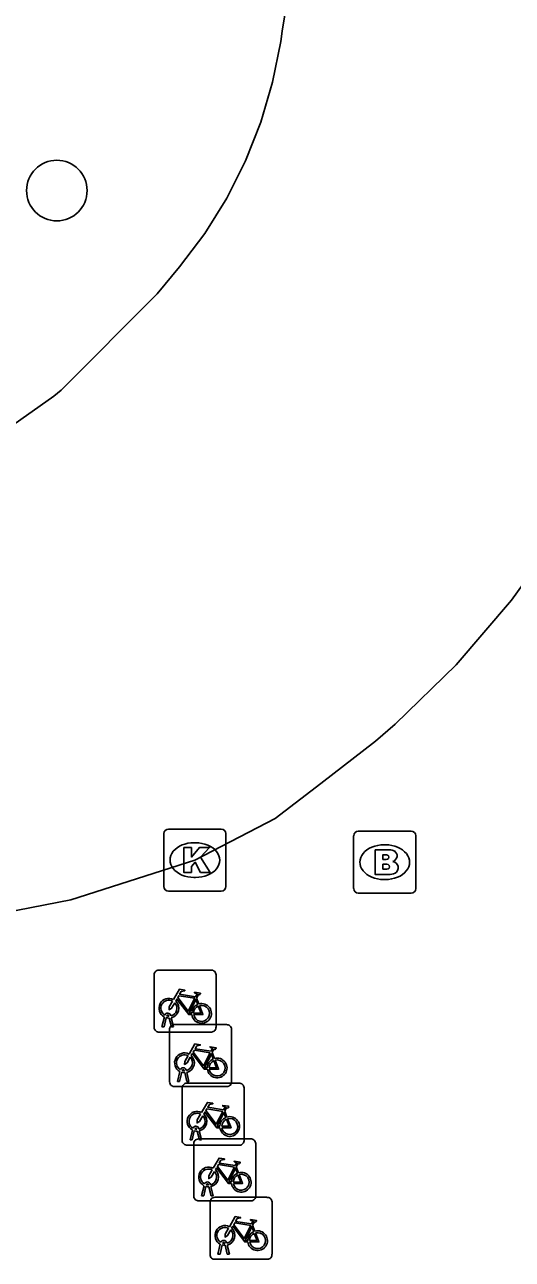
# Model space of a CAD drawing. Extents: x 158038 to 159242, y 380133 to 381214.
# Drawn here: x 158599.35 to 158607.22, y 381072.25 to 381092.16 of the extents above; entities that cross this region are included whole.
import ezdxf

# ---------------------------------------------------------------- set-up
doc = ezdxf.new("R2010")
doc.units = 0
for name, color, linetype in [('IMGEO_Boom', 7, 'Continuous'), ('IMGEO_Brandkraan', 7, 'Continuous'), ('IMGEO_Fietsenrek', 7, 'Continuous'), ('IMGEO_Kolk', 7, 'Continuous'), ('IMGEO_Rijbaan_lokaal_open', 7, 'Continuous')]:
    doc.layers.add(name, color=color, linetype=linetype)

msp = doc.modelspace()

# ---------------------------------------------------------------- linework, layer by layer
at = {"layer": 'IMGEO_Boom'}
msp.add_circle((158599.871, 381089.486), 0.489, dxfattribs=at)
at = {"layer": 'IMGEO_Brandkraan'}
for p, q in [((158604.659, 381078.229), (158604.659, 381079.081)), ((158604.734, 381079.155), (158605.586, 381079.155)), ((158605.66, 381079.081), (158605.66, 381078.229)), ((158605.147, 381078.935), (158605.172, 381078.935)), ((158605.17, 381078.375), (158605.145, 381078.375)), ((158605.586, 381078.155), (158604.734, 381078.155))]:
    msp.add_line(p, q, dxfattribs=at)
for points in [[(158604.659, 381078.229), (158604.659, 381079.081)], [(158604.734, 381079.155), (158605.586, 381079.155)], [(158605.66, 381079.081), (158605.66, 381078.229)], [(158605.007, 381078.855), (158605.007, 381078.455), (158605.22, 381078.455)], [(158605.238, 381078.855), (158605.007, 381078.855)], [(158605.186, 381078.774), (158605.132, 381078.774), (158605.132, 381078.698)], [(158605.132, 381078.698), (158605.185, 381078.698)], [(158605.194, 381078.622), (158605.132, 381078.622), (158605.132, 381078.541)], [(158605.132, 381078.541), (158605.194, 381078.541)], [(158605.586, 381078.155), (158604.734, 381078.155)]]:
    msp.add_lwpolyline(points, dxfattribs=at)
for centre, radius, start, end in [((158604.736, 381079.079), 0.0765, 91.552, 178.448), ((158604.736, 381079.079), 0.0765, 91.552, 178.448), ((158605.584, 381079.079), 0.0765, 1.552, 88.448), ((158605.584, 381079.079), 0.0765, 1.552, 88.448), ((158605.187, 381078.736), 0.0379, 267.8285, 90.9355), ((158605.242, 381078.71), 0.145, 59.4692, 91.5367), ((158605.267, 381078.757), 0.0922, 285.5137, 58.1501), ((158605.195, 381078.581), 0.0404, 269.8759, 90.5077), ((158605.272, 381078.565), 0.105, 301.3115, 78.989), ((158605.226, 381078.706), 0.251, 268.6676, 293.5347), ((158604.736, 381078.231), 0.0765, 181.552, 268.448), ((158604.736, 381078.231), 0.0765, 181.552, 268.448), ((158605.584, 381078.231), 0.0765, 271.552, 358.448), ((158605.584, 381078.231), 0.0765, 271.552, 358.448)]:
    msp.add_arc(centre, radius, start, end, dxfattribs=at)
for centre, major_axis, ratio, start_param, end_param in [((158605.146, 381078.655), (-0.387, 0.002), 0.722429, 4.712389, 7.853982), ((158605.171, 381078.655), (-0.39, 0.002), 0.717154, 1.570796, 4.712389)]:
    msp.add_ellipse(centre, major_axis=major_axis, ratio=ratio, start_param=start_param, end_param=end_param, dxfattribs=at)
at = {"layer": 'IMGEO_Fietsenrek'}
for p, q in [((158601.439, 381075.99), (158601.439, 381076.831)), ((158601.439, 381076.831), (158601.439, 381075.99)), ((158601.514, 381076.915), (158602.355, 381076.915)), ((158602.355, 381076.915), (158601.514, 381076.915)), ((158602.439, 381076.84), (158602.439, 381075.999)), ((158602.439, 381075.999), (158602.439, 381076.84)), ((158602.126, 381076.464), (158602.162, 381076.369)), ((158601.708, 381076.182), (158601.709, 381076.175)), ((158601.566, 381075.999), (158601.605, 381076.159)), ((158601.6, 381075.999), (158601.566, 381075.999)), ((158601.635, 381076.147), (158601.6, 381075.999)), ((158601.677, 381076.171), (158601.676, 381076.175)), ((158601.718, 381075.999), (158601.684, 381076.141)), ((158601.716, 381076.145), (158601.751, 381075.999)), ((158601.751, 381075.999), (158601.718, 381075.999)), ((158601.765, 381076.035), (158602.606, 381076.035)), ((158602.606, 381076.035), (158601.765, 381076.035)), ((158602.364, 381075.915), (158601.523, 381075.915)), ((158601.523, 381075.915), (158602.364, 381075.915)), ((158601.69, 381075.11), (158601.69, 381075.951)), ((158601.69, 381075.951), (158601.69, 381075.11)), ((158602.69, 381075.96), (158602.69, 381075.119)), ((158602.69, 381075.119), (158602.69, 381075.96)), ((158602.377, 381075.584), (158602.413, 381075.489)), ((158601.817, 381075.119), (158601.856, 381075.279)), ((158601.886, 381075.267), (158601.851, 381075.119)), ((158601.928, 381075.291), (158601.927, 381075.295)), ((158601.969, 381075.119), (158601.935, 381075.261)), ((158601.959, 381075.302), (158601.96, 381075.295)), ((158601.967, 381075.265), (158602.002, 381075.119)), ((158602.615, 381075.035), (158601.774, 381075.035)), ((158601.774, 381075.035), (158602.615, 381075.035)), ((158601.851, 381075.119), (158601.817, 381075.119)), ((158601.892, 381074.166), (158601.892, 381075.007)), ((158601.892, 381075.007), (158601.892, 381074.166)), ((158601.967, 381075.091), (158602.808, 381075.091)), ((158602.808, 381075.091), (158601.967, 381075.091)), ((158602.002, 381075.119), (158601.969, 381075.119)), ((158602.892, 381075.016), (158602.892, 381074.175)), ((158602.892, 381074.175), (158602.892, 381075.016)), ((158602.579, 381074.64), (158602.615, 381074.545)), ((158602.019, 381074.175), (158602.058, 381074.335)), ((158602.088, 381074.323), (158602.053, 381074.175)), ((158602.13, 381074.347), (158602.129, 381074.351)), ((158602.171, 381074.175), (158602.137, 381074.317)), ((158602.154, 381074.192), (158602.995, 381074.192)), ((158602.995, 381074.192), (158602.154, 381074.192)), ((158602.161, 381074.358), (158602.162, 381074.351)), ((158602.169, 381074.321), (158602.204, 381074.175)), ((158602.817, 381074.091), (158601.976, 381074.091)), ((158601.976, 381074.091), (158602.817, 381074.091)), ((158602.053, 381074.175), (158602.019, 381074.175)), ((158602.079, 381073.267), (158602.079, 381074.108)), ((158602.079, 381074.108), (158602.079, 381073.267)), ((158602.204, 381074.175), (158602.171, 381074.175)), ((158603.079, 381074.117), (158603.079, 381073.276)), ((158603.079, 381073.276), (158603.079, 381074.117)), ((158602.766, 381073.741), (158602.802, 381073.646)), ((158602.206, 381073.276), (158602.245, 381073.436)), ((158602.275, 381073.424), (158602.24, 381073.276)), ((158602.317, 381073.448), (158602.316, 381073.452)), ((158602.358, 381073.276), (158602.324, 381073.418)), ((158602.348, 381073.459), (158602.349, 381073.452)), ((158602.356, 381073.422), (158602.391, 381073.276)), ((158602.24, 381073.276), (158602.206, 381073.276)), ((158602.391, 381073.276), (158602.358, 381073.276)), ((158602.417, 381073.25), (158603.258, 381073.25)), ((158603.258, 381073.25), (158602.417, 381073.25)), ((158603.004, 381073.192), (158602.163, 381073.192)), ((158602.163, 381073.192), (158603.004, 381073.192)), ((158602.342, 381072.325), (158602.342, 381073.166)), ((158602.342, 381073.166), (158602.342, 381072.325)), ((158603.342, 381073.175), (158603.342, 381072.334)), ((158603.342, 381072.334), (158603.342, 381073.175)), ((158603.029, 381072.799), (158603.065, 381072.704)), ((158602.469, 381072.334), (158602.508, 381072.494)), ((158602.538, 381072.482), (158602.503, 381072.334)), ((158602.58, 381072.506), (158602.579, 381072.51)), ((158602.621, 381072.334), (158602.587, 381072.476)), ((158602.611, 381072.517), (158602.612, 381072.51)), ((158602.619, 381072.48), (158602.654, 381072.334)), ((158603.267, 381072.25), (158602.426, 381072.25)), ((158602.426, 381072.25), (158603.267, 381072.25)), ((158602.503, 381072.334), (158602.469, 381072.334)), ((158602.654, 381072.334), (158602.621, 381072.334))]:
    msp.add_line(p, q, dxfattribs=at)
for points in [[(158601.752, 381076.441), (158601.847, 381076.605), (158601.933, 381076.591), (158601.935, 381076.582), (158601.879, 381076.571), (158601.852, 381076.526), (158602.108, 381076.485)], [(158601.773, 381076.389), (158601.721, 381076.299), (158601.681, 381076.274), (158601.682, 381076.321), (158601.737, 381076.415)], [(158602.048, 381076.197), (158601.998, 381076.197), (158601.807, 381076.448), (158601.788, 381076.416)], [(158602.095, 381076.46), (158601.838, 381076.501), (158601.821, 381076.472), (158601.988, 381076.252), (158602.095, 381076.46)], [(158602.143, 381076.362), (158602.113, 381076.439), (158602.004, 381076.221), (158602.047, 381076.221)], [(158602.108, 381076.485), (158602.133, 381076.534), (158602.127, 381076.538), (158602.104, 381076.542), (158602.092, 381076.549), (158602.091, 381076.552), (158602.093, 381076.557), (158602.188, 381076.542), (158602.19, 381076.532), (158602.18, 381076.519), (158602.168, 381076.513), (158602.154, 381076.519), (158602.126, 381076.464)], [(158602.077, 381076.221), (158602.197, 381076.22), (158602.153, 381076.334)], [(158602.173, 381076.341), (158602.228, 381076.196), (158602.078, 381076.196)], [(158602.003, 381075.561), (158602.098, 381075.725), (158602.184, 381075.711), (158602.186, 381075.702), (158602.13, 381075.691), (158602.103, 381075.646), (158602.359, 381075.605)], [(158602.346, 381075.58), (158602.089, 381075.621), (158602.072, 381075.592), (158602.239, 381075.372), (158602.346, 381075.58)], [(158602.359, 381075.605), (158602.384, 381075.654), (158602.378, 381075.658), (158602.355, 381075.662), (158602.343, 381075.669), (158602.342, 381075.672), (158602.344, 381075.677), (158602.439, 381075.662), (158602.441, 381075.652), (158602.431, 381075.639), (158602.419, 381075.633), (158602.405, 381075.639), (158602.377, 381075.584)], [(158602.024, 381075.509), (158601.972, 381075.419), (158601.932, 381075.394), (158601.933, 381075.441), (158601.988, 381075.535)], [(158602.299, 381075.317), (158602.249, 381075.317), (158602.058, 381075.568), (158602.039, 381075.536)], [(158602.394, 381075.482), (158602.364, 381075.559), (158602.255, 381075.341), (158602.298, 381075.341)], [(158602.328, 381075.341), (158602.448, 381075.34), (158602.404, 381075.454)], [(158602.424, 381075.461), (158602.479, 381075.316), (158602.329, 381075.316)], [(158602.226, 381074.565), (158602.174, 381074.475), (158602.134, 381074.45), (158602.135, 381074.497), (158602.19, 381074.591)], [(158602.205, 381074.617), (158602.3, 381074.781), (158602.386, 381074.767), (158602.388, 381074.758), (158602.332, 381074.747), (158602.305, 381074.702), (158602.561, 381074.661)], [(158602.501, 381074.373), (158602.451, 381074.373), (158602.26, 381074.624), (158602.241, 381074.592)], [(158602.548, 381074.636), (158602.291, 381074.677), (158602.274, 381074.648), (158602.441, 381074.428), (158602.548, 381074.636)], [(158602.596, 381074.538), (158602.566, 381074.615), (158602.457, 381074.397), (158602.5, 381074.397)], [(158602.561, 381074.661), (158602.586, 381074.71), (158602.58, 381074.714), (158602.557, 381074.718), (158602.545, 381074.725), (158602.544, 381074.728), (158602.546, 381074.733), (158602.641, 381074.718), (158602.643, 381074.708), (158602.633, 381074.695), (158602.621, 381074.689), (158602.607, 381074.695), (158602.579, 381074.64)], [(158602.53, 381074.397), (158602.65, 381074.396), (158602.606, 381074.51)], [(158602.626, 381074.517), (158602.681, 381074.372), (158602.531, 381074.372)], [(158602.392, 381073.718), (158602.487, 381073.882), (158602.573, 381073.868), (158602.575, 381073.859), (158602.519, 381073.848), (158602.492, 381073.803), (158602.748, 381073.762)], [(158602.748, 381073.762), (158602.773, 381073.811), (158602.767, 381073.815), (158602.744, 381073.819), (158602.732, 381073.826), (158602.731, 381073.829), (158602.733, 381073.834), (158602.828, 381073.819), (158602.83, 381073.809), (158602.82, 381073.796), (158602.808, 381073.79), (158602.794, 381073.796), (158602.766, 381073.741)], [(158602.413, 381073.666), (158602.361, 381073.576), (158602.321, 381073.551), (158602.322, 381073.598), (158602.377, 381073.692)], [(158602.688, 381073.474), (158602.638, 381073.474), (158602.447, 381073.725), (158602.428, 381073.693)], [(158602.735, 381073.737), (158602.478, 381073.778), (158602.461, 381073.749), (158602.628, 381073.529), (158602.735, 381073.737)], [(158602.783, 381073.639), (158602.753, 381073.716), (158602.644, 381073.498), (158602.687, 381073.498)], [(158602.717, 381073.498), (158602.837, 381073.497), (158602.793, 381073.611)], [(158602.813, 381073.618), (158602.868, 381073.473), (158602.718, 381073.473)], [(158602.655, 381072.776), (158602.75, 381072.94), (158602.836, 381072.926), (158602.838, 381072.917), (158602.782, 381072.906), (158602.755, 381072.861), (158603.011, 381072.82)], [(158602.998, 381072.795), (158602.741, 381072.836), (158602.724, 381072.807), (158602.891, 381072.587), (158602.998, 381072.795)], [(158603.011, 381072.82), (158603.036, 381072.869), (158603.03, 381072.873), (158603.007, 381072.877), (158602.995, 381072.884), (158602.994, 381072.887), (158602.996, 381072.892), (158603.091, 381072.877), (158603.093, 381072.867), (158603.083, 381072.854), (158603.071, 381072.848), (158603.057, 381072.854), (158603.029, 381072.799)], [(158602.676, 381072.724), (158602.624, 381072.634), (158602.584, 381072.609), (158602.585, 381072.656), (158602.64, 381072.75)], [(158602.951, 381072.532), (158602.901, 381072.532), (158602.71, 381072.783), (158602.691, 381072.751)], [(158603.046, 381072.697), (158603.016, 381072.774), (158602.907, 381072.556), (158602.95, 381072.556)], [(158602.98, 381072.556), (158603.1, 381072.555), (158603.056, 381072.669)], [(158603.076, 381072.676), (158603.131, 381072.531), (158602.981, 381072.531)]]:
    msp.add_lwpolyline(points, dxfattribs=at)
for centre, radius, start, end in [((158601.517, 381076.837), 0.0779, 92.4484, 184.2845), ((158601.517, 381076.837), 0.0779, 92.4484, 184.2845), ((158602.361, 381076.837), 0.0779, 2.4484, 94.2845), ((158602.361, 381076.837), 0.0779, 2.4484, 94.2845), ((158601.679, 381076.3), 0.159, 62.6766, 242.1369), ((158601.679, 381076.3), 0.129, 63.3192, 238.903), ((158601.679, 381076.3), 0.129, 283.6043, 43.4302), ((158601.679, 381076.3), 0.159, 283.5766, 46.6042), ((158601.659, 381076.171), 0.0499, 12.8025, 158.6934), ((158601.659, 381076.171), 0.0174, 12.8025, 163.4502), ((158602.206, 381076.216), 0.159, 113.3408, 178.3217), ((158602.206, 381076.216), 0.159, 187.0065, 105.7708), ((158602.206, 381076.216), 0.129, 113.923, 177.9556), ((158602.206, 381076.216), 0.129, 188.6715, 104.5883), ((158601.517, 381075.993), 0.0779, 182.4484, 274.2845), ((158601.517, 381075.993), 0.0779, 182.4484, 274.2845), ((158601.679, 381076.3), 0.159, 253.9967, 271.7867), ((158601.679, 381076.3), 0.129, 253.415, 269.0204), ((158601.768, 381075.957), 0.0779, 92.4484, 184.2845), ((158601.768, 381075.957), 0.0779, 92.4484, 184.2845), ((158602.361, 381075.993), 0.0779, 272.4484, 4.2845), ((158602.361, 381075.993), 0.0779, 272.4484, 4.2845), ((158602.612, 381075.957), 0.0779, 2.4484, 94.2845), ((158602.612, 381075.957), 0.0779, 2.4484, 94.2845), ((158601.93, 381075.42), 0.159, 62.6766, 242.1369), ((158601.93, 381075.42), 0.129, 63.3192, 238.903), ((158601.93, 381075.42), 0.129, 283.6043, 43.4302), ((158601.93, 381075.42), 0.159, 283.5766, 46.6042), ((158602.457, 381075.336), 0.159, 113.3408, 178.3217), ((158602.457, 381075.336), 0.159, 187.0065, 105.7708), ((158602.457, 381075.336), 0.129, 113.923, 177.9556), ((158602.457, 381075.336), 0.129, 188.6715, 104.5883), ((158601.91, 381075.291), 0.0499, 12.8025, 158.6934), ((158601.93, 381075.42), 0.159, 253.9967, 271.7867), ((158601.91, 381075.291), 0.0174, 12.8025, 163.4502), ((158601.93, 381075.42), 0.129, 253.415, 269.0204), ((158601.768, 381075.113), 0.0779, 182.4484, 274.2845), ((158601.768, 381075.113), 0.0779, 182.4484, 274.2845), ((158601.97, 381075.013), 0.0779, 92.4484, 184.2845), ((158601.97, 381075.013), 0.0779, 92.4484, 184.2845), ((158602.612, 381075.113), 0.0779, 272.4484, 4.2845), ((158602.612, 381075.113), 0.0779, 272.4484, 4.2845), ((158602.814, 381075.013), 0.0779, 2.4484, 94.2845), ((158602.814, 381075.013), 0.0779, 2.4484, 94.2845), ((158602.132, 381074.476), 0.159, 62.6766, 242.1369), ((158602.132, 381074.476), 0.129, 63.3192, 238.903), ((158602.132, 381074.476), 0.159, 283.5766, 46.6042), ((158602.112, 381074.347), 0.0499, 12.8025, 158.6934), ((158602.132, 381074.476), 0.129, 283.6043, 43.4302), ((158602.659, 381074.392), 0.159, 113.3408, 178.3217), ((158602.659, 381074.392), 0.159, 187.0065, 105.7708), ((158602.659, 381074.392), 0.129, 113.923, 177.9556), ((158602.659, 381074.392), 0.129, 188.6715, 104.5883), ((158602.157, 381074.114), 0.0779, 92.4484, 184.2845), ((158602.157, 381074.114), 0.0779, 92.4484, 184.2845), ((158602.132, 381074.476), 0.159, 253.9967, 271.7867), ((158602.112, 381074.347), 0.0174, 12.8025, 163.4502), ((158602.132, 381074.476), 0.129, 253.415, 269.0204), ((158603.001, 381074.114), 0.0779, 2.4484, 94.2845), ((158603.001, 381074.114), 0.0779, 2.4484, 94.2845), ((158601.97, 381074.169), 0.0779, 182.4484, 274.2845), ((158601.97, 381074.169), 0.0779, 182.4484, 274.2845), ((158602.814, 381074.169), 0.0779, 272.4484, 4.2845), ((158602.814, 381074.169), 0.0779, 272.4484, 4.2845), ((158602.319, 381073.577), 0.159, 62.6766, 242.1369), ((158602.319, 381073.577), 0.129, 63.3192, 238.903), ((158602.319, 381073.577), 0.129, 283.6043, 43.4302), ((158602.319, 381073.577), 0.159, 283.5766, 46.6042), ((158602.846, 381073.493), 0.159, 113.3408, 178.3217), ((158602.846, 381073.493), 0.159, 187.0065, 105.7708), ((158602.846, 381073.493), 0.129, 113.923, 177.9556), ((158602.846, 381073.493), 0.129, 188.6715, 104.5883), ((158602.299, 381073.448), 0.0499, 12.8025, 158.6934), ((158602.319, 381073.577), 0.159, 253.9967, 271.7867), ((158602.299, 381073.448), 0.0174, 12.8025, 163.4502), ((158602.319, 381073.577), 0.129, 253.415, 269.0204), ((158602.157, 381073.27), 0.0779, 182.4484, 274.2845), ((158602.157, 381073.27), 0.0779, 182.4484, 274.2845), ((158602.42, 381073.172), 0.0779, 92.4484, 184.2845), ((158602.42, 381073.172), 0.0779, 92.4484, 184.2845), ((158603.001, 381073.27), 0.0779, 272.4484, 4.2845), ((158603.001, 381073.27), 0.0779, 272.4484, 4.2845), ((158603.264, 381073.172), 0.0779, 2.4484, 94.2845), ((158603.264, 381073.172), 0.0779, 2.4484, 94.2845), ((158602.582, 381072.635), 0.159, 62.6766, 242.1369), ((158602.582, 381072.635), 0.129, 63.3192, 238.903), ((158602.582, 381072.635), 0.129, 283.6043, 43.4302), ((158602.582, 381072.635), 0.159, 283.5766, 46.6042), ((158603.109, 381072.551), 0.159, 113.3408, 178.3217), ((158603.109, 381072.551), 0.159, 187.0065, 105.7708), ((158603.109, 381072.551), 0.129, 113.923, 177.9556), ((158603.109, 381072.551), 0.129, 188.6715, 104.5883), ((158602.562, 381072.506), 0.0499, 12.8025, 158.6934), ((158602.582, 381072.635), 0.159, 253.9967, 271.7867), ((158602.562, 381072.506), 0.0174, 12.8025, 163.4502), ((158602.582, 381072.635), 0.129, 253.415, 269.0204), ((158602.42, 381072.328), 0.0779, 182.4484, 274.2845), ((158602.42, 381072.328), 0.0779, 182.4484, 274.2845), ((158603.264, 381072.328), 0.0779, 272.4484, 4.2845), ((158603.264, 381072.328), 0.0779, 272.4484, 4.2845)]:
    msp.add_arc(centre, radius, start, end, dxfattribs=at)
at = {"layer": 'IMGEO_Kolk'}
for p, q in [((158601.672, 381079.189), (158602.524, 381079.189)), ((158601.597, 381078.263), (158601.597, 381079.115)), ((158602.598, 381079.115), (158602.598, 381078.263)), ((158602.085, 381078.969), (158602.11, 381078.969)), ((158602.108, 381078.409), (158602.083, 381078.409)), ((158602.524, 381078.189), (158601.672, 381078.189))]:
    msp.add_line(p, q, dxfattribs=at)
for points in [[(158601.672, 381079.189), (158602.524, 381079.189)], [(158601.597, 381078.263), (158601.597, 381079.115)], [(158602.598, 381079.115), (158602.598, 381078.263)], [(158601.918, 381078.889), (158602.041, 381078.889), (158602.041, 381078.738), (158602.171, 381078.889), (158602.335, 381078.889), (158602.189, 381078.738), (158602.342, 381078.489), (158602.19, 381078.489), (158602.105, 381078.653), (158602.041, 381078.586), (158602.041, 381078.489), (158601.918, 381078.489), (158601.918, 381078.889)], [(158602.524, 381078.189), (158601.672, 381078.189)]]:
    msp.add_lwpolyline(points, dxfattribs=at)
for centre, start, end in [((158601.674, 381079.113), 91.552, 178.448), ((158601.674, 381079.113), 91.552, 178.448), ((158602.522, 381079.113), 1.552, 88.448), ((158602.522, 381079.113), 1.552, 88.448), ((158601.674, 381078.265), 181.552, 268.448), ((158601.674, 381078.265), 181.552, 268.448), ((158602.522, 381078.265), 271.552, 358.448), ((158602.522, 381078.265), 271.552, 358.448)]:
    msp.add_arc(centre, 0.0765, start, end, dxfattribs=at)
for centre, major_axis, ratio, start_param, end_param in [((158602.084, 381078.689), (-0.387, 0.002), 0.722429, 4.712389, 7.853982), ((158602.109, 381078.689), (-0.39, 0.002), 0.717154, 1.570796, 4.712389)]:
    msp.add_ellipse(centre, major_axis=major_axis, ratio=ratio, start_param=start_param, end_param=end_param, dxfattribs=at)
at = {"layer": 'IMGEO_Rijbaan_lokaal_open'}
for points in [[(158607.211, 381115.249), (158606.064, 381108.035), (158604.343, 381097.209), (158603.508, 381092.054), (158603.485, 381091.892), (158603.352, 381091.233), (158603.161, 381090.589), (158602.914, 381089.964), (158602.611, 381089.364), (158602.256, 381088.793), (158601.852, 381088.256), (158601.49, 381087.822), (158599.942, 381086.266), (158599.82, 381086.17), (158599.069, 381085.638), (158598.274, 381085.175), (158597.44, 381084.785), (158596.576, 381084.471), (158595.686, 381084.236), (158579.816, 381080.39), (158577.538, 381079.869)], [(158599.023, 381077.837), (158600.097, 381078.045), (158602.098, 381078.689), (158603.392, 381079.359), (158604.131, 381079.925), (158605.012, 381080.604), (158605.331, 381080.883), (158606.314, 381081.839), (158607.207, 381082.878), (158608.004, 381083.994), (158608.698, 381085.176), (158609.045, 381085.876), (158609.942, 381088.927), (158610.506, 381091.686), (158611.001, 381094.812)]]:
    msp.add_lwpolyline(points, dxfattribs=at)

doc.saveas('drawing.dxf')
